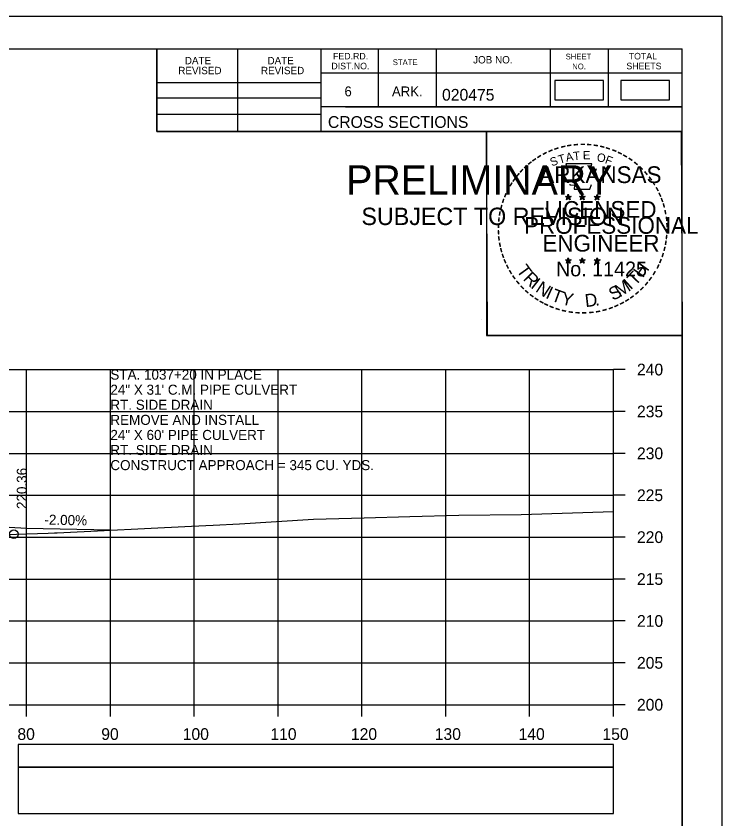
# Model space of a CAD drawing. Extents: x 1386544 to 1388153, y 379785 to 390999.
# Drawn here: x 1387438.4 to 1387522.6, y 386423 to 386518.8 of the extents above; entities that cross this region are included whole.
import ezdxf

# ---------------------------------------------------------------- set-up
doc = ezdxf.new("R2010")
doc.units = 0
for name, color, linetype in [('R_Axis', 7, 'Continuous'), ('R_Axis Annot', 7, 'Continuous'), ('R_Border', 7, 'Continuous'), ('R_Border PE', 7, 'Continuous'), ('R_Border Prem', 7, 'Continuous'), ('R_Drive', 7, 'Continuous'), ('R_Exist Surface', 7, 'Continuous'), ('R_Grid', 7, 'Continuous'), ('R_No Plot', 7, 'Continuous'), ('R_Xsect Elev', 7, 'Continuous'), ('S_SHOULDER', 7, 'Continuous')]:
    doc.layers.add(name, color=color, linetype=linetype)

msp = doc.modelspace()

# ---------------------------------------------------------------- linework, layer by layer
at = {"layer": 'R_Axis'}
for p, q in [((1387509.676, 386436.658), (1387509.676, 386476.658)), ((1387511.076, 386476.658), (1387509.676, 386476.658)), ((1387511.076, 386471.658), (1387509.676, 386471.658)), ((1387511.076, 386466.658), (1387509.676, 386466.658)), ((1387511.076, 386461.658), (1387509.676, 386461.658)), ((1387511.076, 386456.658), (1387509.676, 386456.658)), ((1387511.076, 386451.658), (1387509.676, 386451.658)), ((1387511.076, 386446.658), (1387509.676, 386446.658)), ((1387511.076, 386441.658), (1387509.676, 386441.658)), ((1387209.676, 386436.658), (1387509.676, 386436.658)), ((1387439.676, 386435.258), (1387439.676, 386436.658)), ((1387449.676, 386435.258), (1387449.676, 386436.658)), ((1387459.676, 386435.258), (1387459.676, 386436.658)), ((1387469.676, 386435.258), (1387469.676, 386436.658)), ((1387479.676, 386435.258), (1387479.676, 386436.658)), ((1387489.676, 386435.258), (1387489.676, 386436.658)), ((1387499.676, 386435.258), (1387499.676, 386436.658)), ((1387509.676, 386435.258), (1387509.676, 386436.658)), ((1387511.076, 386436.658), (1387509.676, 386436.658))]:
    msp.add_line(p, q, dxfattribs=at)
at = {"layer": 'R_Axis Annot'}
for points in [[(1387438.697, 386429.209), (1387509.676, 386429.209), (1387509.676, 386431.918), (1387438.697, 386431.918)], [(1387438.697, 386423.682), (1387509.676, 386423.682), (1387509.676, 386429.209), (1387438.697, 386429.209)]]:
    msp.add_lwpolyline(points, close=True, dxfattribs=at)
at = {"layer": 'R_Border'}
for p, q in [((1387201.676, 386514.947), (1387517.856, 386514.947)), ((1387455.216, 386505.067), (1387455.216, 386514.947)), ((1387464.896, 386505.067), (1387464.896, 386514.947)), ((1387474.756, 386514.947), (1387474.756, 386505.067)), ((1387481.596, 386514.947), (1387481.596, 386508.007)), ((1387488.536, 386514.947), (1387488.536, 386508.007)), ((1387502.116, 386514.947), (1387502.116, 386508.007)), ((1387509.056, 386514.947), (1387509.056, 386508.007)), ((1387517.856, 386309.487), (1387517.856, 386514.947)), ((1387517.856, 386512.007), (1387474.756, 386512.007)), ((1387517.856, 386512.027), (1387517.856, 386512.027)), ((1387455.216, 386510.927), (1387474.756, 386510.927)), ((1387455.216, 386509.067), (1387474.756, 386509.067)), ((1387517.856, 386508.007), (1387474.756, 386508.007)), ((1387477.716, 386508.007), (1387517.856, 386508.007)), ((1387455.216, 386507.127), (1387474.756, 386507.127)), ((1387517.856, 386505.067), (1387455.216, 386505.067))]:
    msp.add_line(p, q, dxfattribs=at)
at = {"layer": 'R_Border PE'}
for p, q in [((1387503.941, 386497.322), (1387504.29, 386497.211)), ((1387503.941, 386497.322), (1387504.194, 386497.277)), ((1387503.941, 386497.322), (1387504.178, 386497.2)), ((1387504.074, 386496.914), (1387504.29, 386497.211)), ((1387504.074, 386496.914), (1387504.2, 386497.158)), ((1387504.074, 386496.914), (1387504.288, 386497.131)), ((1387504.29, 386497.576), (1387504.249, 386497.324)), ((1387504.503, 386496.914), (1387504.288, 386497.128)), ((1387504.29, 386497.211), (1387504.29, 386497.576)), ((1387504.29, 386497.576), (1387504.339, 386497.326)), ((1387504.637, 386497.322), (1387504.29, 386497.211)), ((1387504.503, 386496.914), (1387504.29, 386497.211)), ((1387504.637, 386497.322), (1387504.351, 386497.273)), ((1387504.503, 386496.914), (1387504.366, 386497.205)), ((1387504.637, 386497.322), (1387504.433, 386497.22)), ((1387505.611, 386497.322), (1387505.96, 386497.211)), ((1387505.611, 386497.322), (1387505.864, 386497.277)), ((1387505.611, 386497.322), (1387505.848, 386497.2)), ((1387505.744, 386496.914), (1387505.96, 386497.211)), ((1387505.744, 386496.914), (1387505.87, 386497.158)), ((1387505.744, 386496.914), (1387505.958, 386497.131)), ((1387505.96, 386497.576), (1387505.919, 386497.324)), ((1387506.173, 386496.914), (1387505.958, 386497.128)), ((1387505.96, 386497.211), (1387505.96, 386497.576)), ((1387505.96, 386497.576), (1387506.009, 386497.326)), ((1387506.307, 386497.322), (1387505.96, 386497.211)), ((1387506.173, 386496.914), (1387505.96, 386497.211)), ((1387506.307, 386497.322), (1387506.021, 386497.273)), ((1387506.173, 386496.914), (1387506.036, 386497.205)), ((1387506.307, 386497.322), (1387506.103, 386497.22)), ((1387507.375, 386497.31), (1387507.724, 386497.199)), ((1387507.375, 386497.31), (1387507.628, 386497.265)), ((1387507.375, 386497.31), (1387507.612, 386497.188)), ((1387507.508, 386496.902), (1387507.724, 386497.199)), ((1387507.508, 386496.902), (1387507.634, 386497.146)), ((1387507.508, 386496.902), (1387507.722, 386497.119)), ((1387507.724, 386497.564), (1387507.683, 386497.312)), ((1387507.937, 386496.902), (1387507.722, 386497.116)), ((1387507.724, 386497.199), (1387507.724, 386497.564)), ((1387507.724, 386497.564), (1387507.773, 386497.314)), ((1387508.071, 386497.31), (1387507.724, 386497.199)), ((1387507.937, 386496.902), (1387507.724, 386497.199)), ((1387508.071, 386497.31), (1387507.785, 386497.261)), ((1387507.937, 386496.902), (1387507.8, 386497.193)), ((1387508.071, 386497.31), (1387507.867, 386497.208)), ((1387503.937, 386489.749), (1387504.286, 386489.638)), ((1387503.937, 386489.749), (1387504.19, 386489.704)), ((1387503.937, 386489.749), (1387504.174, 386489.627)), ((1387504.07, 386489.341), (1387504.286, 386489.638)), ((1387504.07, 386489.341), (1387504.196, 386489.585)), ((1387504.07, 386489.341), (1387504.284, 386489.558)), ((1387504.286, 386490.003), (1387504.245, 386489.751)), ((1387504.499, 386489.341), (1387504.284, 386489.555)), ((1387504.286, 386489.638), (1387504.286, 386490.003)), ((1387504.286, 386490.003), (1387504.335, 386489.753)), ((1387504.633, 386489.749), (1387504.286, 386489.638)), ((1387504.499, 386489.341), (1387504.286, 386489.638)), ((1387504.633, 386489.749), (1387504.347, 386489.7)), ((1387504.499, 386489.341), (1387504.362, 386489.632)), ((1387504.633, 386489.749), (1387504.429, 386489.647)), ((1387505.606, 386489.749), (1387505.955, 386489.638)), ((1387505.606, 386489.749), (1387505.859, 386489.704)), ((1387505.606, 386489.749), (1387505.843, 386489.627)), ((1387505.739, 386489.341), (1387505.955, 386489.638)), ((1387505.739, 386489.341), (1387505.865, 386489.585)), ((1387505.739, 386489.341), (1387505.953, 386489.558)), ((1387505.955, 386490.003), (1387505.914, 386489.751)), ((1387506.168, 386489.341), (1387505.953, 386489.555)), ((1387505.955, 386489.638), (1387505.955, 386490.003)), ((1387505.955, 386490.003), (1387506.004, 386489.753)), ((1387506.302, 386489.749), (1387505.955, 386489.638)), ((1387506.168, 386489.341), (1387505.955, 386489.638)), ((1387506.302, 386489.749), (1387506.016, 386489.7)), ((1387506.168, 386489.341), (1387506.031, 386489.632)), ((1387506.302, 386489.749), (1387506.098, 386489.647)), ((1387507.373, 386489.739), (1387507.722, 386489.628)), ((1387507.373, 386489.739), (1387507.626, 386489.694)), ((1387507.373, 386489.739), (1387507.61, 386489.617)), ((1387507.506, 386489.331), (1387507.722, 386489.628)), ((1387507.506, 386489.331), (1387507.632, 386489.575)), ((1387507.506, 386489.331), (1387507.72, 386489.548)), ((1387507.722, 386489.993), (1387507.681, 386489.741)), ((1387507.935, 386489.331), (1387507.72, 386489.545)), ((1387507.722, 386489.628), (1387507.722, 386489.993)), ((1387507.722, 386489.993), (1387507.771, 386489.743)), ((1387508.069, 386489.739), (1387507.722, 386489.628)), ((1387507.935, 386489.331), (1387507.722, 386489.628)), ((1387508.069, 386489.739), (1387507.783, 386489.69)), ((1387507.935, 386489.331), (1387507.798, 386489.622)), ((1387508.069, 386489.739), (1387507.865, 386489.637))]:
    msp.add_line(p, q, dxfattribs=at)
for points in [[(1387503.982, 386501.2), (1387504.251, 386500.373)], [(1387507.493, 386500.278), (1387507.635, 386500.562), (1387506.95, 386500.538), (1387507.098, 386501.2), (1387503.982, 386501.2)], [(1387504.474, 386498.777), (1387504.474, 386498.69), (1387505.037, 386498.671), (1387504.983, 386498.198), (1387506.853, 386498.198), (1387507.054, 386498.734)], [(1387504.29, 386497.576), (1387504.503, 386496.914), (1387503.941, 386497.322), (1387504.637, 386497.322), (1387504.074, 386496.914), (1387504.29, 386497.576)], [(1387505.96, 386497.576), (1387506.173, 386496.914), (1387505.611, 386497.322), (1387506.307, 386497.322), (1387505.744, 386496.914), (1387505.96, 386497.576)], [(1387507.724, 386497.564), (1387507.937, 386496.902), (1387507.375, 386497.31), (1387508.071, 386497.31), (1387507.508, 386496.902), (1387507.724, 386497.564)], [(1387504.286, 386490.003), (1387504.499, 386489.341), (1387503.937, 386489.749), (1387504.633, 386489.749), (1387504.07, 386489.341), (1387504.286, 386490.003)], [(1387505.955, 386490.003), (1387506.168, 386489.341), (1387505.606, 386489.749), (1387506.302, 386489.749), (1387505.739, 386489.341), (1387505.955, 386490.003)], [(1387507.722, 386489.993), (1387507.935, 386489.331), (1387507.373, 386489.739), (1387508.069, 386489.739), (1387507.506, 386489.331), (1387507.722, 386489.993)]]:
    msp.add_lwpolyline(points, dxfattribs=at)
for centre, radius in [((1387504.289, 386497.21), 0.172), ((1387504.289, 386497.21), 0.145), ((1387504.289, 386497.21), 0.116), ((1387504.289, 386497.21), 0.0991), ((1387504.289, 386497.21), 0.0747), ((1387504.289, 386497.21), 0.0495), ((1387504.289, 386497.21), 0.0296), ((1387505.959, 386497.21), 0.172), ((1387505.959, 386497.21), 0.145), ((1387505.959, 386497.21), 0.116), ((1387505.959, 386497.21), 0.0991), ((1387505.959, 386497.21), 0.0747), ((1387505.959, 386497.21), 0.0495), ((1387505.959, 386497.21), 0.0296), ((1387507.723, 386497.198), 0.172), ((1387507.723, 386497.198), 0.145), ((1387507.723, 386497.198), 0.116), ((1387507.723, 386497.198), 0.0991), ((1387507.723, 386497.198), 0.0747), ((1387507.723, 386497.198), 0.0495), ((1387507.723, 386497.198), 0.0296), ((1387504.285, 386489.637), 0.172), ((1387504.285, 386489.637), 0.145), ((1387504.285, 386489.637), 0.116), ((1387504.285, 386489.637), 0.0991), ((1387504.285, 386489.637), 0.0747), ((1387504.285, 386489.637), 0.0495), ((1387504.285, 386489.637), 0.0296), ((1387505.954, 386489.637), 0.172), ((1387505.954, 386489.637), 0.145), ((1387505.954, 386489.637), 0.116), ((1387505.954, 386489.637), 0.0991), ((1387505.954, 386489.637), 0.0747), ((1387505.954, 386489.637), 0.0495), ((1387505.954, 386489.637), 0.0296), ((1387507.721, 386489.627), 0.172), ((1387507.721, 386489.627), 0.145), ((1387507.721, 386489.627), 0.116), ((1387507.721, 386489.627), 0.0991), ((1387507.721, 386489.627), 0.0747), ((1387507.721, 386489.627), 0.0495), ((1387507.721, 386489.627), 0.0296)]:
    msp.add_circle(centre, radius, dxfattribs=at)
at = {"layer": 'R_Drive'}
for p, q in [((1387439.678, 386457.698), (1387429.696, 386458.297)), ((1387449.676, 386457.498), (1387439.678, 386457.698))]:
    msp.add_line(p, q, dxfattribs=at)
at = {"layer": 'R_Exist Surface'}
msp.add_lwpolyline([(1387430.866, 386456.794), (1387442.271, 386457.138), (1387443.02, 386457.168), (1387443.345, 386457.186), (1387459.367, 386457.976), (1387461.93, 386458.088), (1387465.056, 386458.246), (1387473.911, 386458.786), (1387479.938, 386458.954), (1387485.406, 386459.105), (1387491.225, 386459.267), (1387498.651, 386459.376), (1387509.676, 386459.702)], dxfattribs=at)
at = {"layer": 'R_Grid'}
for p, q in [((1387209.676, 386476.658), (1387509.676, 386476.658)), ((1387439.676, 386436.658), (1387439.676, 386476.658)), ((1387449.676, 386436.658), (1387449.676, 386476.658)), ((1387459.676, 386436.658), (1387459.676, 386476.658)), ((1387469.676, 386436.658), (1387469.676, 386476.658)), ((1387479.676, 386436.658), (1387479.676, 386476.658)), ((1387489.676, 386436.658), (1387489.676, 386476.658)), ((1387499.676, 386436.658), (1387499.676, 386476.658)), ((1387509.676, 386436.658), (1387509.676, 386476.658)), ((1387209.676, 386471.658), (1387509.676, 386471.658)), ((1387209.676, 386466.658), (1387509.676, 386466.658)), ((1387209.676, 386461.658), (1387509.676, 386461.658)), ((1387209.676, 386456.658), (1387509.676, 386456.658)), ((1387209.676, 386451.658), (1387509.676, 386451.658)), ((1387209.676, 386446.658), (1387509.676, 386446.658)), ((1387209.676, 386441.658), (1387509.676, 386441.658)), ((1387209.676, 386436.658), (1387509.676, 386436.658))]:
    msp.add_line(p, q, dxfattribs=at)
at = {"layer": 'R_No Plot'}
for p, q in [((1387189.275, 386518.841), (1387522.609, 386518.841)), ((1387493.89, 386482.611), (1387493.89, 386482.611))]:
    msp.add_line(p, q, dxfattribs=at)
for points in [[(1387189.269, 386518.841), (1387522.609, 386518.841), (1387522.609, 386305.504), (1387189.269, 386305.504)], [(1387435.596, 386514.947), (1387455.216, 386514.947), (1387455.216, 386505.067), (1387471.328, 386505.067), (1387494.528, 386505.067), (1387494.528, 386480.734), (1387517.856, 386480.734), (1387517.856, 386309.487), (1387201.676, 386309.487), (1387201.676, 386514.947)], [(1387494.528, 386505.067), (1387517.735, 386505.067), (1387517.856, 386480.734), (1387494.648, 386480.734)]]:
    msp.add_lwpolyline(points, close=True, dxfattribs=at)
msp.add_circle((1387438.166, 386457.014), 0.5, dxfattribs=at)
at = {"layer": 'S_SHOULDER'}
for points in [[(1387502.669, 386508.852), (1387508.503, 386508.852), (1387508.503, 386511.162), (1387502.669, 386511.162)], [(1387510.539, 386508.852), (1387516.373, 386508.852), (1387516.373, 386511.162), (1387510.539, 386511.162)]]:
    msp.add_lwpolyline(points, close=True, dxfattribs=at)

# ---------------------------------------------------------------- texts
at = {"layer": 'R_Axis Annot'}
for s, p in [('240', (1387512.476, 386475.958)), ('235', (1387512.476, 386470.958)), ('230', (1387512.476, 386465.958)), ('225', (1387512.476, 386460.958)), ('220', (1387512.476, 386455.958)), ('215', (1387512.476, 386450.958)), ('210', (1387512.476, 386445.958)), ('205', (1387512.476, 386440.958)), ('200', (1387512.476, 386435.958)), ('80', (1387438.59, 386432.458)), ('90', (1387448.59, 386432.458)), ('100', (1387458.304, 386432.458)), ('110', (1387468.756, 386432.458)), ('120', (1387478.359, 386432.458)), ('130', (1387488.359, 386432.458)), ('140', (1387498.359, 386432.458)), ('150', (1387508.359, 386432.458))]:
    msp.add_text(s, height=1.4, dxfattribs=at).set_placement(p)
at = {"layer": 'R_Border'}
for s, height, p in [('FED.RD.', 0.7819, (1387476.236, 386513.667)), ('SHEET', 0.684, (1387503.976, 386513.667)), ('TOTAL', 0.7819, (1387511.496, 386513.667)), ('DATE', 0.8792, (1387458.554, 386513.083)), ('DATE', 0.8792, (1387468.414, 386513.083)), ('STATE', 0.684, (1387483.356, 386512.987)), ('JOB NO.', 0.8792, (1387492.936, 386513.187)), ('REVISED', 0.8792, (1387457.774, 386511.903)), ('REVISED', 0.8792, (1387467.634, 386511.903)), ('DIST.NO.', 0.7819, (1387476.036, 386512.487)), ('NO.', 0.684, (1387504.756, 386512.487)), ('SHEETS', 0.7819, (1387511.216, 386512.487)), ('6', 1.172, (1387477.596, 386509.267)), ('ARK.', 1.1723, (1387483.256, 386509.267)), ('020475', 1.4, (1387489.232, 386508.746)), ('CROSS SECTIONS', 1.4, (1387475.62, 386505.497))]:
    msp.add_text(s, height=height, rotation=360, dxfattribs=at).set_placement(p)
at = {"layer": 'R_Border PE'}
for s, height, rotation, p in [('-', 1.6, 24.30721, (1387502.096, 386502.058)), ('-', 1.6, 19.17608, (1387502.73, 386502.327)), ('-', 1.6, 13.63015, (1387503.48, 386502.568)), ('-', 1.6, 10.21935, (1387504.158, 386502.73)), ('-', 1.6, 5.89682, (1387504.887, 386502.84)), ('-', 1.6, 0.18623, (1387505.659, 386502.912)), ('-', 1.6, 357.74304, (1387506.382, 386502.899)), ('-', 1.6, 352.16172, (1387507.126, 386502.843)), ('-', 1.6, 347.20489, (1387507.845, 386502.729)), ('-', 1.6, 342.3362, (1387508.48, 386502.574)), ('-', 1.6, 337.85509, (1387509.215, 386502.351)), ('-', 1.6, 36.23174, (1387500.288, 386500.976)), ('-', 1.6, 34.06357, (1387500.866, 386501.371)), ('-', 1.6, 28.79182, (1387501.463, 386501.741)), ('S', 1, 21.59401, (1387502.337, 386500.878)), ('T', 1, 16.4036, (1387503.251, 386501.209)), ('A', 1, 11.21318, (1387504.077, 386501.46)), ('T', 1, 6.02276, (1387504.926, 386501.626)), ('E', 1, 0.83234, (1387506.031, 386501.736)), ('O', 1, 350.4515, (1387507.635, 386501.526)), ('F', 1, 340.07066, (1387508.589, 386501.298)), ('-', 1.6, 334.12109, (1387509.846, 386502.08)), ('-', 1.6, 329.64089, (1387510.425, 386501.797)), ('-', 1.6, 325.86266, (1387511.068, 386501.436)), ('-', 1.6, 42.96224, (1387499.379, 386500.181)), ('-', 1.6, 38.95066, (1387499.812, 386500.598)), ('ARKANSAS', 2, 360, (1387500.835, 386498.912)), ('-', 1.6, 320.52971, (1387511.678, 386501.01)), ('-', 1.6, 315.57859, (1387512.277, 386500.522)), ('-', 1.6, 50.61417, (1387498.528, 386499.217)), ('-', 1.6, 48.42305, (1387498.931, 386499.703)), ('-', 1.6, 309.87973, (1387512.846, 386499.972)), ('-', 1.6, 58.07063, (1387497.79, 386498.123)), ('-', 1.6, 54.23247, (1387498.115, 386498.65)), ('-', 1.6, 306.65218, (1387513.371, 386499.37)), ('-', 1.4, 303.67529, (1387513.857, 386498.802)), ('-', 1.6, 62.87135, (1387497.477, 386497.509)), ('-', 1.6, 299.66835, (1387514.176, 386498.195)), ('-', 1.6, 72.39447, (1387496.999, 386496.268)), ('-', 1.6, 67.77427, (1387497.218, 386496.898)), ('DWB', 0.01, 360, (1387504.277, 386497.206)), ('DWB', 0.01, 360, (1387505.947, 386497.206)), ('DWB', 0.01, 360, (1387507.711, 386497.195)), ('-', 1.6, 294.66279, (1387514.5, 386497.583)), ('-', 1.6, 290.57283, (1387514.757, 386497.006)), ('-', 1.6, 75.46096, (1387496.802, 386495.554)), ('LICENSED', 2, 360, (1387501.432, 386494.763)), ('-', 1.6, 285.12326, (1387514.991, 386496.426)), ('-', 1.6, 81.20126, (1387496.67, 386494.841)), ('-', 1.6, 280.54934, (1387515.191, 386495.684)), ('-', 1.6, 85.18634, (1387496.594, 386494.15)), ('PROFESSIONAL', 2, 360, (1387499.009, 386492.859)), ('-', 1.6, 276.59616, (1387515.353, 386494.916)), ('-', 1.6, 94.19588, (1387496.604, 386492.724)), ('-', 1.6, 89.06224, (1387496.569, 386493.449)), ('-', 1.6, 274.33011, (1387515.413, 386494.194)), ('-', 1.6, 269.94067, (1387515.447, 386493.562)), ('-', 1.6, 98.94793, (1387496.676, 386492.057)), ('ENGINEER', 2, 360, (1387501.196, 386490.734)), ('-', 1.6, 263.5172, (1387515.428, 386492.896)), ('-', 1.6, 101.71495, (1387496.811, 386491.324)), ('-', 1.6, 255.7626, (1387515.247, 386491.564)), ('-', 1.6, 260.99529, (1387515.357, 386492.242)), ('-', 1.6, 105.45785, (1387496.973, 386490.729)), ('-', 1.6, 109.08742, (1387497.188, 386490.098)), ('-', 1.6, 252.86809, (1387515.066, 386490.844)), ('-', 1.6, 114.06432, (1387497.442, 386489.502)), ('No. 11425', 1.757, 360, (1387502.823, 386487.783)), ('DWB', 0.01, 360, (1387504.273, 386489.633)), ('DWB', 0.01, 360, (1387505.942, 386489.633)), ('DWB', 0.01, 360, (1387507.709, 386489.623)), ('H', 1.54, 54.60883, (1387513.166, 386487.511)), ('-', 1.6, 247.88866, (1387514.843, 386490.171)), ('-', 1.6, 115.72885, (1387497.747, 386488.884)), ('-', 1.6, 120.44712, (1387498.104, 386488.298)), ('T', 1.54, 306.04056, (1387498.046, 386488.476)), ('T', 1.54, 46.64442, (1387512.276, 386486.569)), ('-', 1.6, 239.07125, (1387514.187, 386488.79)), ('-', 1.6, 244.61971, (1387514.581, 386489.542)), ('-', 1.6, 125.89344, (1387498.507, 386487.737)), ('R', 1.54, 314.00497, (1387498.808, 386487.428)), ('I', 1.54, 321.96938, (1387499.709, 386486.496)), ('I', 1.54, 42.11359, (1387511.715, 386486.091)), ('-', 1.6, 233.84524, (1387513.785, 386488.137)), ('-', 1.6, 130.71812, (1387498.969, 386487.185)), ('-', 1.6, 134.22381, (1387499.486, 386486.64)), ('N', 1.54, 326.50021, (1387500.276, 386486.025)), ('I', 1.54, 335.36034, (1387501.484, 386485.239)), ('S', 1.54, 26.9312, (1387509.592, 386484.838)), ('M', 1.54, 32.65632, (1387510.43, 386485.244)), ('-', 1.6, 225.76533, (1387512.876, 386487.007)), ('-', 1.6, 231.25377, (1387513.355, 386487.571)), ('-', 1.6, 138.93382, (1387500.011, 386486.176)), ('-', 1.6, 144.64634, (1387500.567, 386485.77)), ('T', 1.54, 339.89117, (1387502.145, 386484.911)), ('Y', 1.54, 347.85558, (1387503.362, 386484.466)), ('D', 1.54, 6.39691, (1387506.347, 386484.107)), ('-', 1.6, 221.08509, (1387512.354, 386486.498)), ('-', 1.6, 148.08978, (1387501.128, 386485.399)), ('-', 1.6, 151.57039, (1387501.707, 386485.074)), ('-', 1.6, 154.60019, (1387502.229, 386484.827)), ('-', 1.6, 207.35684, (1387510.713, 386485.293)), ('-', 1.6, 212.24909, (1387511.271, 386485.639)), ('-', 1.6, 215.73633, (1387511.805, 386486.026)), ('-', 1.6, 158.56121, (1387502.853, 386484.573)), ('-', 1.6, 162.79826, (1387503.54, 386484.36)), ('-', 1.6, 167.55551, (1387504.255, 386484.196)), ('-', 1.6, 173.11546, (1387505.027, 386484.086)), ('-', 1.6, 191.28576, (1387508.064, 386484.26)), ('.', 1.54, 13.76417, (1387507.539, 386484.235)), ('-', 1.6, 195.47429, (1387508.793, 386484.459)), ('-', 1.6, 200.71842, (1387509.47, 386484.701)), ('-', 1.6, 204.25161, (1387510.089, 386484.974)), ('-', 1.6, 176.51827, (1387505.775, 386484.033)), ('-', 1.6, 181.59176, (1387506.519, 386484.052)), ('-', 1.6, 185.81666, (1387507.328, 386484.128))]:
    msp.add_text(s, height=height, rotation=rotation, dxfattribs=at).set_placement(p)
at = {"layer": 'R_Border Prem'}
for s, height, p in [('PRELIMINARY', 3.5, (1387477.807, 386497.53)), ('DWB', 0.01, (1387478.554, 386499.379)), ('SUBJECT TO REVISION', 2.07511, (1387479.616, 386493.901))]:
    msp.add_text(s, height=height, rotation=360, dxfattribs=at).set_placement(p)
at = {"layer": 'R_Drive'}
for s, p in [('STA. 1037+20 IN PLACE', (1387449.676, 386475.453)), ('24" X 31\' C.M. PIPE CULVERT', (1387449.676, 386473.653)), ('RT. SIDE DRAIN', (1387449.676, 386471.853)), ('REMOVE AND INSTALL', (1387449.676, 386470.053)), ('24" X 60\' PIPE CULVERT', (1387449.676, 386468.253)), ('RT. SIDE DRAIN', (1387449.676, 386466.453)), ('CONSTRUCT APPROACH = 345 CU. YDS.', (1387449.676, 386464.653))]:
    msp.add_text(s, height=1.2, dxfattribs=at).set_placement(p)
at = {"layer": 'R_Xsect Elev'}
for s, rotation, p in [('220.36', 90, (1387439.716, 386460.014)), ('-2.00%', 358.854, (1387441.801, 386458.156))]:
    msp.add_text(s, height=1.2, rotation=rotation, dxfattribs=at).set_placement(p)

doc.saveas('drawing.dxf')
